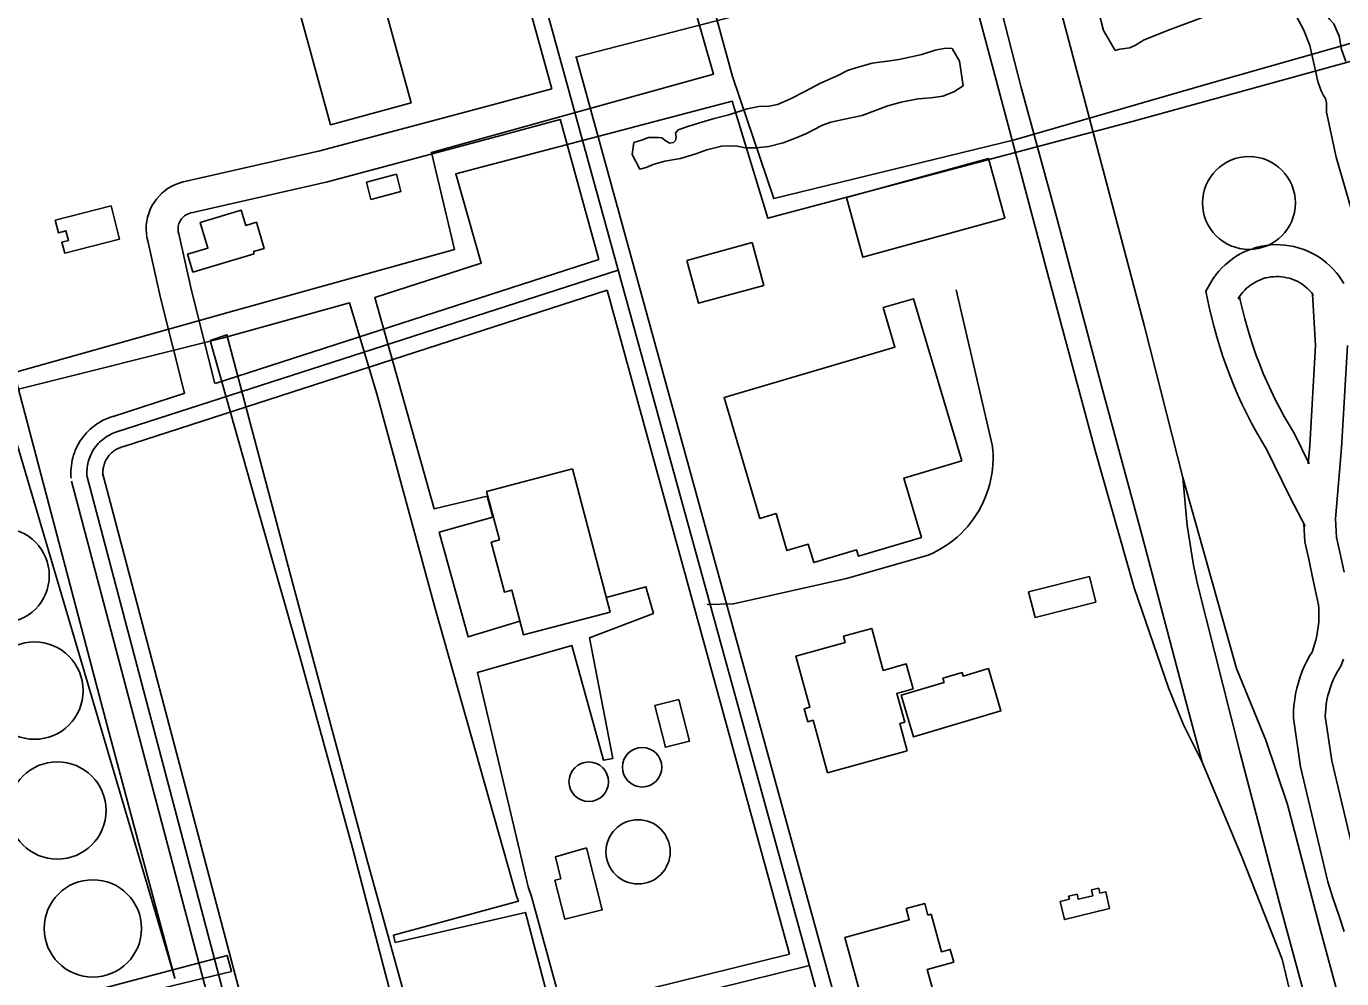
# Model space of a CAD drawing. Extents: x 3419139 to 3457078, y 540382 to 565875.
# Drawn here: x 3440095 to 3441333, y 559457 to 560354 of the extents above; entities that cross this region are included whole.
import ezdxf

# ---------------------------------------------------------------- set-up
doc = ezdxf.new("R2010")
doc.units = 0
for name, color, linetype in [('V-BLDG-OTLN', 7, 'Continuous'), ('V-DOMW-TANK', 7, 'Continuous'), ('V-RAIL-TRAK', 7, 'Continuous'), ('V-ROAD-CNTR', 7, 'Continuous'), ('V-TOPO-SHOR', 7, 'Continuous'), ('V-UTIL-LINE', 7, 'Continuous')]:
    doc.layers.add(name, color=color, linetype=linetype)

msp = doc.modelspace()

# ---------------------------------------------------------------- linework, layer by layer
at = {"layer": 'V-BLDG-OTLN'}
for points in [[(3440335.6, 560427.3), (3440411.3, 560448.1), (3440457, 560281.7), (3440381.2, 560260.9)], [(3441015.7, 560173.1), (3440882.1, 560136.2), (3440866.6, 560192.4), (3441000.2, 560229.3)], [(3440414.9, 560206.9), (3440443.1, 560214.3), (3440447.4, 560198), (3440419.1, 560190.6)], [(3440174.7, 560184.6), (3440182.7, 560153.4), (3440131, 560140.1), (3440128.3, 560150.3), (3440134.6, 560151.9), (3440132.2, 560161.1), (3440125.1, 560159.2), (3440122.1, 560171)], [(3440309.4, 560139.3), (3440251.6, 560122.3), (3440246.7, 560139.1), (3440265.7, 560144.7), (3440258.5, 560169), (3440297.1, 560180.4), (3440301.3, 560166.1), (3440311.4, 560169.1), (3440318.6, 560144.6), (3440308.7, 560141.7)], [(3440716.4, 560133.2), (3440777.7, 560150), (3440788.7, 560109.7), (3440727.5, 560092.9)], [(3440975, 559944.5), (3440920.6, 559928.4), (3440937.1, 559872.5), (3440877.8, 559855), (3440876.1, 559860.8), (3440835.8, 559848.8), (3440830.7, 559866.1), (3440810.6, 559860.1), (3440800.3, 559894.9), (3440785.1, 559890.4), (3440751.4, 560004.1), (3440912.2, 560051.7), (3440901.2, 560088.8), (3440929.7, 560097.2)], [(3440608.7, 559937), (3440644.1, 559802.2), (3440562.8, 559780.8), (3440551.7, 559822.9), (3440544.8, 559821.1), (3440532.4, 559868), (3440540.1, 559870.1), (3440528, 559915.8)], [(3441044, 559797.2), (3441038, 559821.3), (3441095.2, 559835.6), (3441101.2, 559811.6)], [(3440923.8, 559671.8), (3440848.8, 559651.1), (3440835.2, 559700.5), (3440830.1, 559699.1), (3440826.7, 559711.3), (3440832.2, 559712.8), (3440818.9, 559760.7), (3440865.5, 559773.6), (3440863.9, 559779.5), (3440890.3, 559786.8), (3440901.2, 559747.4), (3440922.8, 559753.4), (3440929.3, 559729.9), (3440913.9, 559725.6), (3440921.4, 559698.6), (3440916.7, 559697.3)], [(3440917.9, 559724), (3440958.5, 559736.1), (3440957.3, 559740), (3440975.3, 559745.3), (3440976.3, 559741.9), (3441000.1, 559749), (3441011.9, 559709.3), (3440929.6, 559684.8)], [(3440708.8, 559720), (3440718.9, 559680.8), (3440696.3, 559675), (3440686.2, 559714.2)], [(3440622.1, 559580.5), (3440636.8, 559522), (3440601.6, 559513.2), (3440592.3, 559549.8), (3440597.8, 559551.2), (3440592.7, 559571.8)], [(3441114.1, 559523.2), (3441071.6, 559512.9), (3441067.5, 559529.8), (3441076.3, 559532), (3441075.6, 559534.8), (3441083.5, 559536.7), (3441084.6, 559531.9), (3441098.4, 559535.3), (3441097.1, 559540.8), (3441104, 559542.4), (3441105.1, 559537.7), (3441110.6, 559539.1)], [(3440956.8, 559414.1), (3440861.8, 559388), (3440850.5, 559429.2), (3440881, 559437.6), (3440864.9, 559496), (3440925.7, 559512.7), (3440922.8, 559523.2), (3440940.2, 559528), (3440943.2, 559517.1), (3440946.2, 559517.9), (3440955.9, 559482.5), (3440964.3, 559484.8), (3440967.6, 559472.9), (3440942.5, 559465.9)]]:
    msp.add_lwpolyline(points, close=True, dxfattribs=at)
at = {"layer": 'V-DOMW-TANK'}
for centre, radius in [((3441245.3, 560187.3), 43.7), ((3440071.9, 559836.6), 44.6), ((3440102.6, 559728.3), 45.8), ((3440674.3, 559656.2), 18.6), ((3440124.1, 559615.5), 45.8), ((3440624.1, 559642.6), 18.6), ((3440670.5, 559576.6), 30.2), ((3440157.5, 559504.5), 45.8)]:
    msp.add_circle(centre, radius, dxfattribs=at)
at = {"layer": 'V-RAIL-TRAK'}
for points in [[(3440600.5, 562134.9), (3440647.3, 561954), (3440665.4, 561883.8), (3440715, 561702.1), (3440757.9, 561540.4), (3440784.6, 561434.4), (3440829.6, 561269.3), (3440878.4, 561080.7), (3440923.4, 560918.3), (3440984.3, 560682.3), (3441031.2, 560507.5), (3441089.5, 560288), (3441147.1, 560071.2), (3441183.2, 559928.8), (3441202, 559862.2), (3441233.6, 559749.3)], [(3440590.7, 562112.3), (3440624.9, 561985), (3440636.2, 561930), (3440644.8, 561881.2), (3440655.1, 561788.4), (3440664.3, 561725.8), (3440674.1, 561646), (3440679.5, 561625.3), (3440685.5, 561602), (3440724.3, 561453.4), (3440732.4, 561421), (3440750.4, 561352.9), (3440790, 561204.3), (3440836.2, 561034.3), (3440877.7, 560874), (3440913.9, 560739.8), (3440952.1, 560599.4), (3440995, 560437), (3441030.5, 560297.3), (3441064, 560175.5), (3441106.9, 560013.8), (3441145.1, 559872.7), (3441188.6, 559707.6), (3441201.4, 559660.9)], [(3441201.4, 559660.9), (3441183.8, 559696), (3441169.6, 559731), (3441137.4, 559825.1), (3441100.5, 559954.3), (3441055.7, 560121.1), (3441017.6, 560265.3), (3440980.2, 560405.4), (3440938.1, 560570.2), (3440890, 560752.8), (3440849.2, 560906), (3440811.8, 561047.4), (3440769, 561205.3), (3440712.8, 561414.8), (3440685.4, 561518.5)], [(3441711.8, 557876.8), (3441682, 557991.9), (3441651.8, 558107.5), (3441600.9, 558300.2), (3441574.1, 558400.7), (3441544.4, 558509), (3441544, 558510.8), (3441506.4, 558652.5), (3441462.9, 558817), (3441422.7, 558972.5), (3441382.5, 559124.6), (3441359.8, 559211.3), (3441347.7, 559251.9), (3441302.8, 559421.9), (3441275.3, 559523.7), (3441237.1, 559669.6), (3441197, 559828.5), (3441193, 559846.4), (3441187.1, 559883.6), (3441183.2, 559928.8)], [(3441233.6, 559749.3), (3441261.3, 559681.8), (3441281.5, 559621.2), (3441312.9, 559501.5), (3441332.4, 559429.9), (3441364.5, 559304.7), (3441395.3, 559189.1), (3441444.3, 559006), (3441498.5, 558805.8), (3441551.5, 558606.2), (3441573.4, 558523.4), (3441593.7, 558446.5), (3441637.9, 558284.1), (3441672.7, 558145.8), (3441730.3, 557924.9), (3441743.4, 557879.5)], [(3441359.8, 559211.3), (3441329.4, 559289.1), (3441315.9, 559326.3), (3441299.8, 559378.6), (3441290.4, 559417.8), (3441276.4, 559475.6), (3441238.6, 559572), (3441201.4, 559660.9)]]:
    msp.add_lwpolyline(points, dxfattribs=at)
at = {"layer": 'V-ROAD-CNTR'}
for p, q in [((3440533.5, 560279.7), (3440589.3, 560294.8)), ((3440541.4, 560250.8), (3440597.2, 560265.9))]:
    msp.add_line(p, q, dxfattribs=at)
for points in [[(3440876.5, 559306.3), (3440542.5, 560521.7), (3440363.1, 561175.2)], [(3440876.5, 559306.3), (3440542.5, 560521.7), (3440363.1, 561175.2)], [(3440589.3, 560294.9), (3440528, 560517.8), (3440491.3, 560651.5)], [(3440833.2, 560381.9), (3440611.7, 560324.6)], [(3440887, 559324.9), (3440612.1, 560324.9)], [(3440243.7, 560008.2), (3440221.1, 560098.1), (3440209.1, 560151.8), (3440208.4, 560154.9), (3440207.9, 560158.7), (3440207.7, 560162.5), (3440207.8, 560166.3), (3440208.3, 560170.1), (3440209, 560173.9), (3440210.1, 560177.5), (3440211.5, 560181.1), (3440213.1, 560184.5), (3440215.1, 560187.8), (3440217.3, 560190.9), (3440219.8, 560193.8), (3440222.5, 560196.5), (3440225.4, 560198.9), (3440228.5, 560201.1), (3440231.8, 560203.1), (3440235.3, 560204.7), (3440238.8, 560206.1), (3440242.5, 560207.1), (3440245.4, 560207.7), (3440371.2, 560236.4), (3440533.6, 560279.7)], [(3440633.5, 560134), (3440597.2, 560266.1)], [(3440272.4, 560017.4), (3440250.3, 560105), (3440238.4, 560158.3), (3440237.9, 560160.2), (3440237.8, 560161.5), (3440237.7, 560162.8), (3440237.8, 560164.1), (3440237.9, 560165.4), (3440238.2, 560166.6), (3440238.5, 560167.9), (3440239, 560169.1), (3440239.6, 560170.2), (3440240.2, 560171.3), (3440241, 560172.4), (3440241.8, 560173.4), (3440242.7, 560174.3), (3440243.7, 560175.1), (3440244.8, 560175.9), (3440245.9, 560176.5), (3440247.1, 560177.1), (3440248.3, 560177.5), (3440249.5, 560177.9), (3440251.6, 560178.3), (3440378.4, 560207.3), (3440541.3, 560250.7)], [(3441248.6, 560144.3), (3441244.9, 560143), (3441240.9, 560141.2), (3441237, 560139.3), (3441233.3, 560137.1), (3441229.7, 560134.7), (3441226.2, 560132), (3441222.9, 560129.2), (3441219.8, 560126.2), (3441216.9, 560123), (3441214.1, 560119.6), (3441211.6, 560116.1), (3441209.3, 560112.4), (3441204.8, 560104.2), (3441207.8, 560089.4), (3441210, 560080), (3441212.4, 560070.5), (3441215, 560061.2), (3441217.8, 560051.9), (3441220.8, 560042.7), (3441224.1, 560033.5), (3441227.5, 560024.4), (3441231.1, 560015.4), (3441234.9, 560006.5), (3441239, 559997.6), (3441243.2, 559988.9), (3441247.6, 559980.2), (3441252.3, 559971.7), (3441257.1, 559963.3), (3441261.7, 559955.6), (3441284, 559910.2), (3441298.3, 559883.2)], [(3441334.7, 560111.6), (3441330.1, 560118.3), (3441327.5, 560121.7), (3441324.6, 560125), (3441321.5, 560128.1), (3441318.3, 560131), (3441314.9, 560133.7), (3441311.4, 560136.2), (3441307.7, 560138.4), (3441303.9, 560140.5), (3441299.9, 560142.3), (3441295.9, 560143.9), (3441291.7, 560145.2), (3441287.5, 560146.3), (3441283.3, 560147.1), (3441279, 560147.7), (3441274.6, 560148), (3441270.3, 560148.1), (3441266, 560147.8), (3441261.6, 560147.4), (3441257.4, 560146.7), (3441253.1, 560145.7), (3441249.4, 560144.6)], [(3440181.1, 559972.2), (3440651.7, 560124.2)], [(3440272.6, 560017.5), (3440633.5, 560134)], [(3441258.8, 560116.1), (3441256, 560115.1), (3441253.7, 560114.1), (3441251.4, 560112.9), (3441249.2, 560111.6), (3441247.1, 560110.2), (3441245.1, 560108.7), (3441243.1, 560107), (3441241.3, 560105.3), (3441239.6, 560103.4), (3441238, 560101.4), (3441236.5, 560099.4), (3441235.2, 560097.2), (3441236.4, 560099.4), (3441237.1, 560095.8), (3441239.2, 560087), (3441241.4, 560078.3), (3441243.8, 560069.5), (3441246.4, 560060.9), (3441249.2, 560052.3), (3441252.2, 560043.8), (3441255.4, 560035.3), (3441258.8, 560026.9), (3441262.4, 560018.6), (3441266.1, 560010.4), (3441270.1, 560002.3), (3441274.2, 559994.2), (3441278.5, 559986.3), (3441283, 559978.4), (3441288, 559970), (3441301.9, 559941.8)], [(3441301.1, 559941.8), (3441302.6, 559959.1), (3441307.9, 560053.2), (3441305.2, 560101.6), (3441305.8, 560100.6), (3441304.3, 560102.6), (3441302.6, 560104.5), (3441300.8, 560106.4), (3441298.9, 560108.1), (3441297, 560109.6), (3441294.9, 560111.1), (3441292.7, 560112.4), (3441290.5, 560113.6), (3441288.2, 560114.7), (3441285.8, 560115.6), (3441283.4, 560116.4), (3441280.9, 560117), (3441278.4, 560117.5), (3441275.9, 560117.8), (3441273.4, 560118), (3441270.8, 560118), (3441268.3, 560117.9), (3441265.8, 560117.7), (3441263.3, 560117.2), (3441260.8, 560116.7), (3441257.9, 560115.8)], [(3440185.7, 559957.9), (3440641.4, 560105.1)], [(3440813.1, 559480.4), (3440641.4, 560105.1)], [(3440735.6, 559809.4), (3440760.3, 559809.9), (3440866.6, 559833.9), (3440943.4, 559855.9), (3440947.7, 559857.8), (3440951.8, 559859.9), (3440955.8, 559862.1), (3440959.7, 559864.5), (3440963.5, 559867.1), (3440967.2, 559869.9), (3440970.7, 559872.9), (3440974.1, 559876), (3440977.3, 559879.2), (3440980.4, 559882.6), (3440983.3, 559886.2), (3440986.1, 559889.9), (3440988.7, 559893.7), (3440991.1, 559897.6), (3440993.3, 559901.6), (3440995.3, 559905.8), (3440997.2, 559910), (3440998.8, 559914.3), (3441000.3, 559918.7), (3441001.5, 559923.1), (3441002.5, 559927.6), (3441003.3, 559932.1), (3441003.9, 559936.7), (3441004.3, 559941.2), (3441004.5, 559945.8), (3441004.5, 559950.5), (3441004.2, 559955), (3441003.7, 559959.6), (3440969.8, 560105.7)], [(3441334.8, 559839.9), (3441330.8, 559858.5), (3441327.7, 559872.5), (3441326.6, 559890.1), (3441332.5, 559956.9), (3441338, 560053.2)], [(3440176.5, 559986.4), (3440244, 560008.2)], [(3440137.1, 559928.3), (3440136.9, 559930.4), (3440136.9, 559932.9), (3440136.9, 559935.4), (3440137, 559937.8), (3440137.3, 559940.3), (3440137.6, 559942.7), (3440138.1, 559945.1), (3440138.7, 559947.5), (3440139.4, 559949.9), (3440140.2, 559952.2), (3440141, 559954.5), (3440142, 559956.8), (3440143.1, 559959), (3440144.3, 559961.1), (3440145.6, 559963.3), (3440147, 559965.3), (3440148.4, 559967.3), (3440150, 559969.2), (3440151.6, 559971), (3440153.4, 559972.8), (3440155.1, 559974.5), (3440157, 559976.1), (3440158.9, 559977.6), (3440161, 559979.1), (3440163, 559980.4), (3440165.1, 559981.7), (3440167.3, 559982.8), (3440169.5, 559983.9), (3440171.8, 559984.8), (3440174.1, 559985.7), (3440176.3, 559986.4), (3440176.9, 559986.6)], [(3440152, 559929.4), (3440151.9, 559931.2), (3440151.9, 559933), (3440151.9, 559934.8), (3440152, 559936.6), (3440152.2, 559938.4), (3440152.4, 559940.2), (3440152.8, 559941.9), (3440153.2, 559943.7), (3440153.7, 559945.4), (3440154.3, 559947.1), (3440154.9, 559948.8), (3440155.6, 559950.4), (3440156.4, 559952), (3440157.3, 559953.6), (3440158.2, 559955.2), (3440159.2, 559956.6), (3440160.3, 559958.1), (3440161.4, 559959.5), (3440162.6, 559960.8), (3440163.9, 559962.1), (3440165.2, 559963.4), (3440166.6, 559964.5), (3440168, 559965.6), (3440169.4, 559966.7), (3440170.9, 559967.7), (3440172.5, 559968.6), (3440174.1, 559969.4), (3440175.7, 559970.2), (3440177.3, 559970.9), (3440179, 559971.5), (3440180.7, 559972.1), (3440181.1, 559972.2)], [(3440167, 559930.6), (3440166.9, 559932), (3440166.9, 559933.2), (3440166.9, 559934.3), (3440166.9, 559935.4), (3440167.1, 559936.5), (3440167.2, 559937.6), (3440167.4, 559938.8), (3440167.7, 559939.9), (3440168, 559940.9), (3440168.4, 559942), (3440168.8, 559943.1), (3440169.2, 559944.1), (3440169.7, 559945.1), (3440170.3, 559946.1), (3440170.9, 559947.1), (3440171.5, 559948), (3440172.2, 559948.9), (3440172.9, 559949.8), (3440173.6, 559950.6), (3440174.4, 559951.4), (3440175.2, 559952.2), (3440176.1, 559952.9), (3440177, 559953.6), (3440177.9, 559954.3), (3440178.8, 559954.9), (3440179.8, 559955.5), (3440180.8, 559956), (3440181.8, 559956.5), (3440182.9, 559956.9), (3440183.9, 559957.3), (3440185.1, 559957.7), (3440185.3, 559957.8)], [(3440354.2, 559164.2), (3440152, 559929.4)], [(3440321.7, 559345.8), (3440166.6, 559933.3)], [(3440315.9, 559250.4), (3440137.5, 559925.6)], [(3441335, 559501.5), (3441329.7, 559516.9), (3441324.5, 559532.5), (3441319.5, 559548.5), (3441293.9, 559656.7), (3441287.1, 559702.4), (3441287.2, 559708.9), (3441287.6, 559714.4), (3441288.3, 559719.9), (3441289.2, 559725.4), (3441290.4, 559730.8), (3441291.8, 559736.1), (3441293.5, 559741.4), (3441295.5, 559746.6), (3441297.6, 559751.6), (3441300.1, 559756.6), (3441302.7, 559761.5), (3441304.7, 559764.6), (3441305.8, 559767.6), (3441307.1, 559771.7), (3441308.2, 559775.8), (3441309.2, 559780), (3441309.9, 559784.2), (3441310.5, 559788.4), (3441310.9, 559792.7), (3441311.1, 559797), (3441311.1, 559801.2), (3441310.9, 559805.5), (3441310.6, 559809.2), (3441305.5, 559833.7), (3441301.5, 559852.1), (3441297.9, 559868.3), (3441296.8, 559885.7)], [(3441348.4, 559556.5), (3441323.4, 559662.3), (3441317.1, 559704.3), (3441317.2, 559707.5), (3441317.5, 559711.5), (3441318, 559715.6), (3441318.7, 559719.7), (3441319.5, 559723.7), (3441320.6, 559727.6), (3441321.9, 559731.5), (3441323.3, 559735.4), (3441324.9, 559739.1), (3441326.7, 559742.8), (3441328.7, 559746.4), (3441331.8, 559751.5), (3441334.1, 559757.8)], [(3440321.7, 559345.8), (3440472.6, 559396.3), (3440813.1, 559480.4)], [(3440311.3, 559326.5), (3440476.8, 559381.9), (3440831.7, 559469.6)]]:
    msp.add_lwpolyline(points, dxfattribs=at)
at = {"layer": 'V-TOPO-SHOR'}
for points in [[(3441194.2, 560389.9), (3441203.5, 560393.6), (3441211.4, 560395.5), (3441221.7, 560398.8), (3441233.3, 560402), (3441243, 560404.7), (3441251.5, 560406.4), (3441259.7, 560406.5), (3441265.9, 560405.6), (3441273, 560404.2), (3441278.5, 560402), (3441283.5, 560399.1), (3441288.5, 560395.9), (3441293, 560391.8), (3441298.9, 560386.5), (3441308.8, 560376.9), (3441316.9, 560366.6), (3441321.2, 560360.3), (3441325.3, 560355.9), (3441330.2, 560344.2), (3441332.3, 560331.9), (3441336.4, 560320.6)], [(3441119.4, 560330.7), (3441108.5, 560349.7), (3441103.8, 560367.7)], [(3441211.6, 560365.7), (3441171.1, 560350.7), (3441146.6, 560340.9), (3441138.5, 560336), (3441133.1, 560333.4), (3441123.9, 560332.1), (3441119.4, 560330.7)], [(3441344.8, 560169.8), (3441327.3, 560230.5), (3441318.1, 560272.7), (3441318.2, 560276.9), (3441318.2, 560281.6), (3441317.2, 560285.5), (3441315.4, 560288.5), (3441313.2, 560292.9), (3441310.1, 560301.5), (3441308.5, 560308.9), (3441302.5, 560335.5), (3441296.6, 560350.6), (3441290.3, 560362.1)], [(3440666.4, 560244.2), (3440674.6, 560246.7), (3440680.3, 560248.8), (3440685.2, 560248.9), (3440689.6, 560248.8), (3440693, 560248.5), (3440696.8, 560245.5), (3440700.5, 560243.7), (3440703.7, 560244.1), (3440705.8, 560246.2), (3440706.2, 560249.6), (3440705.7, 560253), (3440708.3, 560256.1), (3440718.2, 560259.5), (3440730.4, 560263.5), (3440742, 560266.7), (3440755.9, 560270.3), (3440773.1, 560275.8), (3440784, 560278), (3440793.8, 560278.4), (3440801.8, 560279.9), (3440813.2, 560285.1), (3440828, 560292.7), (3440841.4, 560299.8), (3440858.6, 560307.4), (3440867.4, 560311.9), (3440875.5, 560314.6), (3440890.9, 560319), (3440905.3, 560320.7), (3440915.8, 560322.4), (3440926.1, 560324.6), (3440937.6, 560327.2), (3440950, 560331.1), (3440959.7, 560333), (3440965.9, 560332.8)], [(3440976.4, 560297.5), (3440972.8, 560320.7), (3440965.9, 560332.8)], [(3440976.4, 560297.5), (3440967.6, 560291.9), (3440957.2, 560287.8), (3440946.4, 560286.3), (3440934, 560285.4), (3440918, 560282.2), (3440905.6, 560278.6), (3440893, 560274), (3440881.3, 560269.7), (3440866.4, 560266.5), (3440851.8, 560263.3), (3440844.1, 560260.6), (3440828.3, 560252.5), (3440819.1, 560248.6), (3440807, 560244), (3440793.4, 560240.6), (3440781.9, 560239.1), (3440771.4, 560239.3), (3440762.5, 560241.1), (3440748.9, 560240.9), (3440735.3, 560237.4), (3440724.9, 560233.7), (3440710.3, 560229.2), (3440695.7, 560226.7), (3440684.7, 560223.4), (3440678.2, 560220.8), (3440673.5, 560219.4), (3440672.2, 560219.1)], [(3440672.2, 560219.1), (3440664.9, 560233), (3440666.4, 560244.2)]]:
    msp.add_lwpolyline(points, dxfattribs=at)
at = {"layer": 'V-UTIL-LINE'}
for points in [[(3440083.9, 560027.6), (3440285.9, 560084.4), (3440497.9, 560143.6), (3440476.1, 560234.9), (3440741.4, 560308.5), (3440678.1, 560529.8)], [(3440712.6, 560475.7), (3440719.3, 560456), (3440813.3, 560474.3), (3440959.5, 560511.1), (3440957.6, 560500.8), (3440721.7, 560444.5), (3440759.3, 560306.5), (3440798.1, 560191.5), (3441024.6, 560246.6), (3441204.8, 560298.9), (3441383.4, 560349.5)], [(3441402.1, 560337.5), (3441136.8, 560264.2), (3440792.5, 560173), (3440758.9, 560283.2), (3440498.9, 560214.7), (3440522.9, 560130.7), (3440422.8, 560098.4), (3440478.7, 559899.4), (3440528.6, 559911.2), (3440533.8, 559891.7), (3440483.3, 559877.6), (3440510.6, 559779.1), (3440559.4, 559793.6)], [(3439401.4, 559979.9), (3439628.5, 560040.9), (3439932.4, 560124.7), (3440002.7, 560144.2), (3440002.2, 560146.2), (3439984.7, 560197.9), (3439994.6, 560202.4), (3440007.1, 560148.3), (3440046.8, 560160.2), (3440083.9, 560027.6), (3440087.7, 560012.2), (3440172.5, 559689.4), (3440234.7, 559457.6), (3440067.6, 560022.6), (3440034.4, 560138.3), (3439797.8, 560076.5), (3439558.6, 560012.1), (3439399.5, 559969.9)], [(3440623.2, 559296.8), (3440564.5, 559519.6), (3440441.9, 559491.4), (3440440.4, 559498.2), (3440557.9, 559530.2), (3440556.1, 559535), (3440479.6, 559805.6), (3440424.6, 560007.8), (3440399.1, 560093.2), (3440280.4, 560060.3), (3440087.7, 560012.2)], [(3440447.3, 559406.3), (3440401.8, 559580.5), (3440352.1, 559760.4), (3440310.1, 559907.8), (3440268, 560057.9), (3440283.6, 560063.3), (3440344.2, 559834.7), (3440415.2, 559569.7), (3440458.8, 559412.2)], [(3440640.5, 559815.9), (3440677.9, 559826.1), (3440684.9, 559800.8), (3440624.7, 559777.9), (3440646.6, 559664.6), (3440638.1, 559662.8), (3440608.1, 559770.9), (3440519.3, 559745.4), (3440567, 559543.5), (3440570.3, 559534.7), (3440637.4, 559289.2), (3440386, 559216.9), (3440271.7, 559186), (3440199, 559440.6), (3440095.8, 559412.9), (3440118.4, 559334.9), (3440151.4, 559312.4), (3440156.6, 559291.3), (3440147.1, 559287.9), (3440142.4, 559301.5), (3440121.2, 559316.5), (3440085.4, 559309.2), (3440080.4, 559324.3)], [(3440076.1, 559424), (3440284, 559478.9), (3440287.8, 559464), (3440215.1, 559446.4)]]:
    msp.add_lwpolyline(points, dxfattribs=at)

doc.saveas('drawing.dxf')
